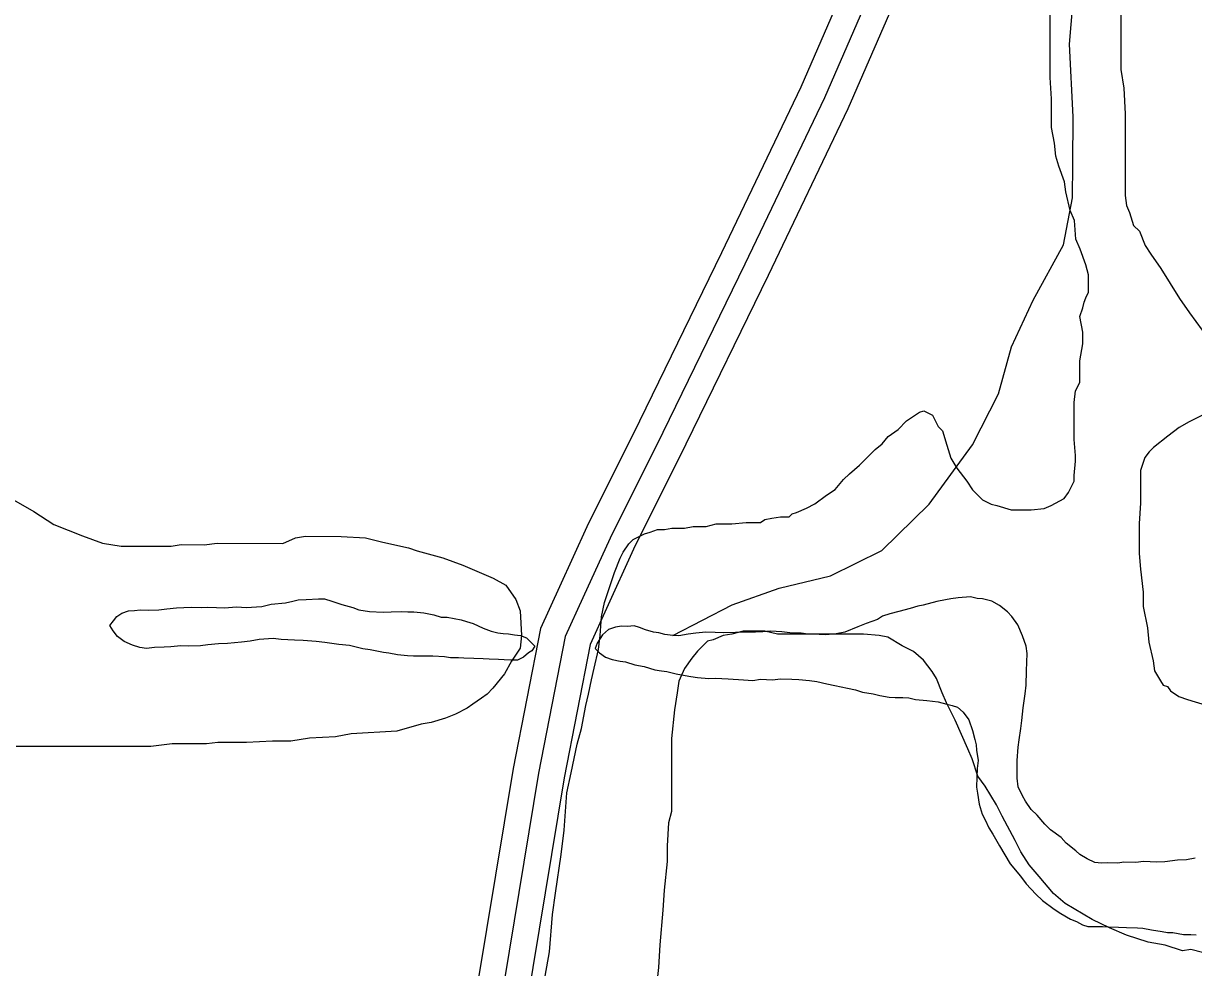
# Model space of a CAD drawing. Extents: x 3271442 to 3309282, y 752266 to 777610.
# Drawn here: x 3303153 to 3303830, y 762945 to 763492 of the extents above; entities that cross this region are included whole.
import ezdxf

# ---------------------------------------------------------------- set-up
doc = ezdxf.new("R2010")
doc.units = 0
for name, color, linetype in [('V-ROAD-CNTR', 7, 'Continuous'), ('V-SITE-VEGE', 7, 'Continuous'), ('V-TOPO-SHOR', 7, 'Continuous')]:
    doc.layers.add(name, color=color, linetype=linetype)

msp = doc.modelspace()

# ---------------------------------------------------------------- linework, layer by layer
at = {"layer": 'V-ROAD-CNTR'}
for points in [[(3303814.63, 763965.72), (3303810.66, 763923.01), (3303786.55, 763874.36), (3303772.55, 763829.56), (3303767.15, 763812.95), (3303766.23, 763792.89), (3303768.13, 763770.64), (3303761.73, 763749.69), (3303746.12, 763728.86), (3303717.34, 763677.89), (3303684.28, 763617.23), (3303672.81, 763585.21), (3303651.6, 763530.33), (3303616.09, 763448.43), (3303570.02, 763352.36), (3303522.54, 763254.86), (3303492.2, 763193.86), (3303476.44, 763159.4), (3303466.19, 763136.89), (3303450.79, 763057.88), (3303425.19, 762903.45)], [(3303829.57, 763964.33), (3303825.33, 763918.84), (3303800.51, 763868.76), (3303786.84, 763825.01), (3303782.05, 763810.24), (3303781.26, 763793.18), (3303783.32, 763769.03), (3303775.31, 763742.79), (3303758.7, 763720.64), (3303730.46, 763670.61), (3303698.01, 763611.08), (3303686.87, 763579.97), (3303665.49, 763524.64), (3303629.74, 763442.2), (3303583.52, 763345.83), (3303536, 763248.24), (3303505.74, 763187.4), (3303490.09, 763153.17), (3303480.58, 763132.28), (3303465.55, 763055.22), (3303440, 762901.07)], [(3303798.88, 763958.34), (3303795.98, 763927.17), (3303772.58, 763879.97), (3303758.26, 763834.11), (3303752.26, 763815.66), (3303751.21, 763792.6), (3303752.94, 763772.26), (3303748.15, 763756.58), (3303733.53, 763737.08), (3303704.22, 763685.16), (3303670.55, 763623.39), (3303658.75, 763590.44), (3303637.72, 763536.02), (3303602.44, 763454.66), (3303556.51, 763358.88), (3303509.09, 763261.48), (3303478.66, 763200.32), (3303462.79, 763165.63), (3303451.81, 763141.49), (3303436.02, 763060.54), (3303410.38, 762905.83)]]:
    msp.add_lwpolyline(points, dxfattribs=at)
at = {"layer": 'V-SITE-VEGE'}
for points in [[(3303787.75, 763554.41), (3303787.66, 763464.96), (3303789.3, 763454.19), (3303790.12, 763439.28), (3303790.06, 763392.08), (3303790.89, 763386.28), (3303792.54, 763382.13), (3303795.02, 763374.68), (3303798.32, 763371.36), (3303801.63, 763363.08), (3303804.94, 763358.1), (3303810.73, 763349.81), (3303821.48, 763332.41), (3303827.26, 763324.12), (3303834.71, 763314.18)], [(3303478, 763097.06), (3303479.66, 763103.68), (3303481.33, 763111.96), (3303482.99, 763118.59), (3303485.49, 763129.35), (3303486.32, 763137.63), (3303487.16, 763148.4), (3303488.83, 763156.68), (3303494.65, 763174.07), (3303497.97, 763182.34), (3303499.63, 763185.66), (3303502.94, 763190.62), (3303505.43, 763193.1), (3303512.06, 763196.41), (3303515.38, 763197.23), (3303519.52, 763198.89), (3303523.66, 763198.88), (3303527.8, 763199.71), (3303535.25, 763199.7), (3303540.22, 763200.52), (3303547.68, 763200.51), (3303553.48, 763202.16), (3303562.59, 763202.15), (3303570.87, 763202.97), (3303579.16, 763202.96), (3303581.64, 763204.62), (3303585.78, 763205.44), (3303590.75, 763206.26), (3303595.72, 763206.26), (3303597.38, 763207.92), (3303599.87, 763208.74), (3303605.67, 763211.22), (3303610.64, 763213.7), (3303617.27, 763218.66), (3303622.24, 763221.97), (3303627.22, 763227.76), (3303630.53, 763231.07), (3303636.34, 763236.03), (3303645.46, 763245.13), (3303649.6, 763248.44), (3303652.92, 763252.58), (3303658.72, 763256.71), (3303663.69, 763261.68), (3303671.15, 763266.64), (3303673.64, 763267.46), (3303678.6, 763264.97), (3303681.91, 763258.35), (3303684.39, 763255.86), (3303686.87, 763247.57), (3303689.34, 763240.12), (3303692.65, 763234.32), (3303698.44, 763226.86), (3303701.75, 763221.88), (3303707.54, 763216.08), (3303712.51, 763213.59), (3303715.82, 763212.76), (3303724.1, 763210.27), (3303735.69, 763210.25), (3303743.15, 763211.07), (3303747.29, 763212.72), (3303754.75, 763216.86), (3303757.24, 763220.17), (3303760.56, 763226.79), (3303760.56, 763230.1), (3303761.4, 763238.39), (3303761.4, 763241.7), (3303760.58, 763250.81), (3303760.6, 763272.34), (3303761.44, 763278.97), (3303763.93, 763283.93), (3303763.94, 763296.36), (3303765.61, 763306.29), (3303765.62, 763312.92), (3303763.97, 763322.03), (3303765.63, 763327), (3303766.46, 763330.31), (3303767.29, 763332.8), (3303768.96, 763336.1), (3303768.96, 763346.05), (3303767.32, 763351.84), (3303764.01, 763360.96), (3303761.53, 763366.76), (3303760.72, 763377.53), (3303758.24, 763383.33), (3303755.77, 763394.09), (3303754.94, 763399.89), (3303751.64, 763409.01), (3303749.99, 763414.81), (3303749.17, 763422.26), (3303747.52, 763431.37), (3303747.54, 763447.94), (3303746.73, 763460.36), (3303746.78, 763513.37)], [(3303837.14, 763266.14), (3303827.2, 763261.18), (3303821.4, 763257.87), (3303814.76, 763252.91), (3303806.48, 763246.29), (3303803.99, 763243.81), (3303801.5, 763240.5), (3303799.01, 763233.05)], [(3303799.01, 763233.05), (3303798.99, 763214), (3303798.15, 763202.41), (3303798.13, 763185.01), (3303798.95, 763175.9), (3303800.59, 763162.65), (3303800.58, 763154.37), (3303803.05, 763141.94), (3303803.87, 763133.66), (3303806.34, 763122.89), (3303807.17, 763117.09), (3303810.47, 763111.29), (3303812.13, 763108.8), (3303814.61, 763107.97), (3303816.27, 763105.49), (3303821.23, 763102.17), (3303826.2, 763100.51), (3303836.96, 763097.18)], [(3303143, 763218.34), (3303158.72, 763209.22), (3303170.31, 763201.75), (3303186.86, 763195.11), (3303198.46, 763190.95), (3303209.22, 763189.29), (3303238.21, 763189.26), (3303244.01, 763190.08), (3303257.26, 763190.06), (3303264.71, 763190.88), (3303302.81, 763190.84), (3303310.12, 763194.08), (3303315.92, 763194.91), (3303336.62, 763194.88), (3303350.7, 763194.04), (3303360.64, 763191.54), (3303375.54, 763188.21), (3303380.51, 763186.55), (3303395.42, 763182.4), (3303407.01, 763178.24), (3303424.39, 763170.77), (3303431.84, 763166.62), (3303437.63, 763158.33), (3303440.11, 763151.71), (3303440.92, 763137.62), (3303440.08, 763130.17), (3303435.1, 763122.72), (3303430.96, 763115.28), (3303424.32, 763107), (3303421.01, 763103.69), (3303417.69, 763101.21), (3303412.72, 763097.9), (3303409.4, 763095.42), (3303402.77, 763092.11), (3303396.97, 763089.64), (3303388.69, 763087.16), (3303382.89, 763086.34), (3303368.81, 763082.21), (3303342.3, 763080.58), (3303333.19, 763078.94), (3303318.28, 763078.12), (3303307.51, 763076.48), (3303296.75, 763076.49), (3303281.83, 763075.68), (3303265.27, 763075.7), (3303258.65, 763074.88), (3303238.77, 763074.9), (3303226.34, 763073.25), (3303148.49, 763073.33)], [(3303834.81, 762954.23), (3303828.18, 762955.89), (3303823.21, 762955.07), (3303813.28, 762958.4), (3303803.34, 762960.06), (3303790.92, 762964.21), (3303780.99, 762968.37), (3303771.06, 762973.35), (3303755.33, 762982.47), (3303748.71, 762988.28), (3303740.44, 762998.22), (3303734.65, 763004.86), (3303729.69, 763012.32), (3303726.38, 763018.95), (3303718.94, 763033.03), (3303715.64, 763039.66), (3303709.02, 763050.44), (3303704.89, 763056.24), (3303701.58, 763066.18), (3303699.11, 763071.98), (3303691.67, 763088.55), (3303686.71, 763098.5), (3303684.23, 763104.3), (3303680.93, 763112.58), (3303678.45, 763116.72), (3303673.48, 763123.36), (3303667.69, 763128.33), (3303661.07, 763131.65), (3303652.79, 763136.63), (3303647.83, 763137.46), (3303638.71, 763138.3), (3303589.02, 763138.35), (3303581.57, 763140.02), (3303569.15, 763140.03), (3303562.52, 763138.38), (3303557.55, 763137.56), (3303551.75, 763135.08), (3303548.44, 763134.25), (3303542.63, 763128.46), (3303539.32, 763124.33), (3303535.17, 763118.53), (3303531.85, 763111.08), (3303531.01, 763104.46), (3303529.34, 763094.52), (3303527.67, 763077.96), (3303527.63, 763035.72), (3303525.96, 763029.1), (3303525.12, 763015.84), (3303525.11, 763006.74), (3303523.44, 762990.17), (3303522.6, 762978.58), (3303520.92, 762958.7), (3303520.08, 762945.45), (3303517.57, 762923.09)], [(3303454.64, 762940.55), (3303457.14, 762954.63), (3303458.82, 762976.16), (3303460.49, 762988.58), (3303463.83, 763010.94), (3303465.5, 763025.02), (3303467.18, 763046.55), (3303469.68, 763058.14), (3303473.01, 763074.7), (3303475.5, 763083.81), (3303478, 763097.06)]]:
    msp.add_lwpolyline(points, dxfattribs=at)
at = {"layer": 'V-TOPO-SHOR'}
for points in [[(3303528.41, 763137.51), (3303562.69, 763155.23), (3303589.92, 763164.88), (3303619.61, 763172.05), (3303649.36, 763186.61), (3303676.74, 763213.55), (3303701.71, 763247.91), (3303716.76, 763277.41), (3303724.39, 763304.5), (3303736.96, 763331.56), (3303754.51, 763363.51), (3303759.67, 763390.63), (3303759.83, 763410.38), (3303760.05, 763437.53), (3303757.93, 763479.52), (3303760.66, 763511.59), (3303768.25, 763533.75), (3303770.8, 763543.61), (3303771.15, 763585.58), (3303771.37, 763612.73), (3303771.5, 763627.54), (3303776.58, 763644.78), (3303784.12, 763662.01)], [(3303444.89, 763127.59), (3303442.07, 763124.98), (3303438.5, 763123.18), (3303434.62, 763123.33), (3303430.75, 763123.48), (3303427.64, 763123.6), (3303422.21, 763123.82), (3303418.72, 763123.96), (3303413.29, 763124.17), (3303407.47, 763124.4), (3303404.37, 763124.52), (3303399.72, 763124.7), (3303396.24, 763125.23), (3303389.65, 763125.49), (3303385, 763125.67), (3303378.39, 763125.54), (3303374.89, 763125.68), (3303369.09, 763126.3), (3303364.08, 763127.27), (3303360.99, 763127.78), (3303353.28, 763129.25), (3303349.03, 763129.8), (3303341.34, 763131.66), (3303335.15, 763132.29), (3303327.03, 763133.39), (3303322, 763133.98), (3303314.65, 763134.65), (3303309.61, 763134.85), (3303301.85, 763135.16), (3303297.21, 763135.73), (3303289.04, 763135.27), (3303283.95, 763134.31), (3303278.88, 763133.73), (3303270.69, 763132.89), (3303265.63, 763132.7), (3303259.39, 763132.17), (3303255.09, 763131.56), (3303248.48, 763131.43), (3303243.83, 763131.61), (3303237.98, 763131.07), (3303234.09, 763130.83), (3303228.64, 763130.66), (3303223.96, 763130.06), (3303220.1, 763130.6), (3303215.88, 763131.93), (3303210.91, 763134.07), (3303207.14, 763136.94), (3303204.55, 763140.15), (3303202.73, 763143.33), (3303204.77, 763145.97), (3303206.82, 763148.6), (3303209.61, 763150.44), (3303213.55, 763151.84), (3303217.06, 763152.09), (3303220.18, 763152.35), (3303224.83, 763152.17), (3303231.05, 763152.31), (3303235.73, 763152.91), (3303241.2, 763153.47), (3303245.48, 763153.69), (3303249.76, 763153.91), (3303255.58, 763153.68), (3303259.08, 763153.93), (3303264.51, 763153.72), (3303268.78, 763153.55), (3303276.18, 763154.04), (3303281.61, 763153.82), (3303290.56, 763154.25), (3303296.05, 763155.58), (3303304.24, 763156.43), (3303308.55, 763157.42), (3303311.69, 763158.08), (3303316.35, 763158.28), (3303323.37, 763158.78), (3303326.86, 763158.65), (3303331.08, 763157.32), (3303336.83, 763155.53), (3303343.37, 763153.72), (3303346.81, 763152.42), (3303352.99, 763151.4), (3303360.75, 763151.1), (3303365.41, 763151.3), (3303371.25, 763151.46), (3303375.13, 763151.31), (3303378.62, 763151.17), (3303384.42, 763150.55), (3303390.21, 763149.55), (3303394.43, 763148.22), (3303397.92, 763148.08), (3303406.02, 763146.6), (3303409.09, 763145.7), (3303412.92, 763144.38), (3303418.65, 763141.83), (3303423.24, 763140.09), (3303427.09, 763139.17), (3303430.18, 763138.66), (3303433.28, 763138.53), (3303436.76, 763138.01), (3303440.23, 763137.48), (3303443.67, 763136.18), (3303445.93, 763134.15)], [(3303830.61, 763008.7), (3303825.52, 763007.73), (3303820.46, 763007.55), (3303813.05, 763006.67), (3303808.38, 763006.46), (3303800.62, 763006.77), (3303796.32, 763006.16), (3303789.34, 763006.44), (3303785.82, 763005.8), (3303780, 763006.03), (3303776.5, 763005.78), (3303772.63, 763006.32), (3303768.06, 763008.44), (3303763.88, 763010.94), (3303761.63, 763012.97), (3303755.98, 763017.46), (3303753, 763020.69), (3303746.96, 763025.2), (3303743.59, 763028.44), (3303739.14, 763033.66), (3303735.77, 763036.9), (3303732.46, 763041.7), (3303730.64, 763044.87), (3303728.13, 763050.02), (3303727.55, 763055.09), (3303727.7, 763058.97), (3303727.56, 763065.19), (3303728.25, 763072.94), (3303728.81, 763077.19), (3303729.84, 763083.75), (3303730.41, 763088.39), (3303731.09, 763095.74), (3303732.19, 763103.86), (3303732.77, 763108.88), (3303733.09, 763117.03), (3303733.29, 763122.07), (3303733.49, 763127.11), (3303732.88, 763131.41), (3303730.78, 763137.32), (3303727.93, 763143.65), (3303724.62, 763148.44), (3303722.01, 763151.26), (3303717.49, 763154.93), (3303712.93, 763157.44), (3303707.55, 763158.82), (3303704.44, 763158.94), (3303700.6, 763159.87), (3303693.58, 763159.37), (3303689.29, 763158.76), (3303686.15, 763158.11), (3303681.07, 763157.14), (3303673.22, 763155.12), (3303670.08, 763154.47), (3303665.75, 763153.08), (3303659.09, 763151.4), (3303653.98, 763150.05), (3303649.66, 763148.67), (3303646.86, 763146.83), (3303640.17, 763144.38), (3303635.44, 763142.62), (3303627.93, 763139.42), (3303622.84, 763138.46), (3303616.99, 763137.91), (3303613.11, 763138.06), (3303606.52, 763138.32), (3303602.66, 763138.86), (3303596.06, 763139.12), (3303591.42, 763139.69), (3303584.83, 763139.95), (3303580.55, 763139.73), (3303576.27, 763139.51), (3303569.27, 763139.4), (3303564.6, 763139.19), (3303557.6, 763139.08), (3303552.95, 763139.26), (3303547.52, 763139.48), (3303541.67, 763138.93), (3303537.38, 763138.32), (3303531.9, 763137.37), (3303528.41, 763137.51), (3303523.77, 763138.08), (3303520.31, 763138.99), (3303517.22, 763139.5), (3303512.61, 763140.85), (3303509.17, 763142.15), (3303506.1, 763143.05), (3303502.2, 763142.82), (3303498.71, 763142.95), (3303495.19, 763142.31), (3303491.25, 763140.91), (3303487.64, 763137.95), (3303484.73, 763133.01), (3303483.44, 763129.96), (3303486.06, 763127.52), (3303489.46, 763125.06), (3303493.29, 763123.74)], [(3303445.93, 763134.15), (3303448.53, 763131.33), (3303446.88, 763128.68), (3303444.89, 763127.59)], [(3303493.29, 763123.74), (3303497.92, 763122.78), (3303501.01, 763122.27), (3303506.38, 763120.51), (3303511.77, 763119.52), (3303517.92, 763117.72), (3303521.78, 763117.18), (3303524.87, 763116.67), (3303530.25, 763115.3), (3303533.34, 763114.79), (3303538.74, 763113.8), (3303542.6, 763113.26), (3303549.18, 763112.61), (3303553.08, 763112.84), (3303560.45, 763112.55), (3303569.35, 763111.82), (3303574.78, 763111.6), (3303579.08, 763112.21), (3303586.06, 763111.94), (3303590.74, 763112.53), (3303597.34, 763112.27), (3303601.22, 763112.11), (3303607.41, 763111.48), (3303611.66, 763110.93), (3303617.43, 763109.54), (3303622.05, 763108.58), (3303629.38, 763107.12), (3303634, 763106.17), (3303638.22, 763104.83), (3303644.4, 763103.82), (3303648.25, 763102.89), (3303653.64, 763101.9), (3303657.13, 763101.76), (3303661.4, 763101.59), (3303664.89, 763101.45), (3303668.74, 763100.53), (3303675.32, 763099.88), (3303681.9, 763099.23), (3303686.89, 763097.87), (3303689.96, 763096.97), (3303693.04, 763096.07), (3303696.42, 763093.22), (3303699.74, 763088.82), (3303701.83, 763082.52), (3303703.18, 763077.42), (3303703.83, 763074.29), (3303704.1, 763071.17), (3303705.03, 763065.3), (3303704.46, 763060.66), (3303704.26, 763055.62), (3303704.03, 763049.81), (3303704.67, 763046.28), (3303705.59, 763040.03), (3303707.3, 763034.14), (3303709.12, 763030.96), (3303711.26, 763026.21), (3303713.45, 763022.63), (3303717.46, 763015.87), (3303723.66, 763005.53), (3303729.59, 762998.3), (3303732.91, 762993.9), (3303738.5, 762987.85), (3303742.24, 762984.21), (3303749.04, 762979.28), (3303752.83, 762976.8), (3303758.52, 762973.47), (3303761.97, 762972.17), (3303765.38, 762970.09), (3303768.45, 762969.19), (3303777, 762969.24), (3303780.49, 762969.11), (3303786.31, 762968.88), (3303790.97, 762968.7), (3303797.17, 762968.45), (3303800.27, 762968.33), (3303805.29, 762967.35), (3303811.46, 762966.33), (3303814.55, 762965.83), (3303817.65, 762965.7), (3303820.74, 762965.19), (3303823.83, 762964.68), (3303828.09, 762964.51), (3303831.2, 762964.39)]]:
    msp.add_lwpolyline(points, dxfattribs=at)

doc.saveas('drawing.dxf')
